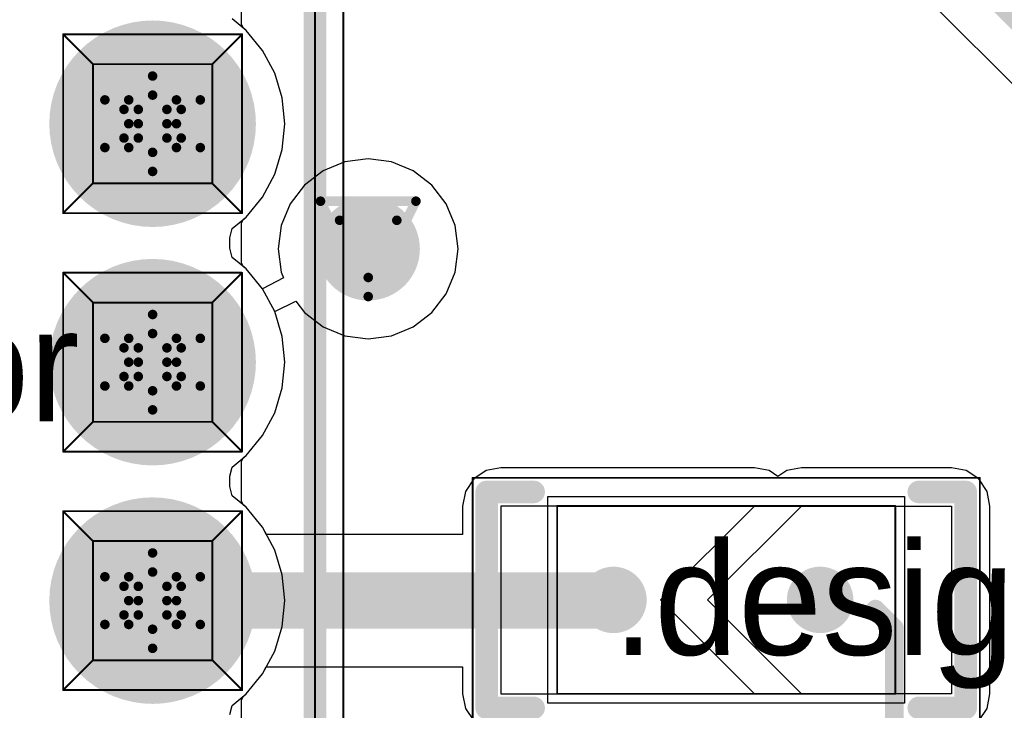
# Model space of a CAD drawing. Header units: millimetres. Extents: x 138 to 555, y 26 to 334.
# Tile 432 of 656: x 210.87 to 216.11, y 295.87 to 299.55. Entities that reach past the tile are written whole.
import ezdxf

# ---------------------------------------------------------------- set-up
doc = ezdxf.new("R2010")
doc.units = ezdxf.units.MM
for name, color, linetype in [('BottomLayer', 5, 'Continuous'), ('BottomSolder', 6, 'Continuous'), ('DrillDrawing', 1, 'Continuous'), ('Mechanical20', 56, 'Continuous'), ('Mechanical27', 56, 'Continuous'), ('MidLayer1', 16, 'Continuous'), ('MidLayer2', 76, 'Continuous'), ('MidLayer3', 90, 'Continuous'), ('MidLayer4', 156, 'Continuous'), ('MultiLayer', 9, 'Continuous'), ('PadHoleLayer', 156, 'Continuous'), ('TopLayer', 1, 'Continuous'), ('TopOverlay', 2, 'Continuous'), ('TopPaste', 8, 'Continuous'), ('TopSolder', 216, 'Continuous'), ('ViaHoleLayer', 16, 'Continuous')]:
    doc.layers.add(name, color=color, linetype=linetype)

# ---------------------------------------------------------------- blocks, each defined once
blk = doc.blocks.new('SOLDER_BRIDGE_R0603_0R_594')
at = {"layer": 'Mechanical20', "const_width": 0.01}
for points in [[(-0.2, 0.65), (-1.35, 0.65)], [(-1.35, 0.65), (-1.35, -0.65)], [(1.35, 0.65), (-0.2, 0.65)], [(1.35, 0.65), (1.35, -0.65)], [(1.35, -0.65), (-1.35, -0.65)]]:
    blk.add_lwpolyline(points, dxfattribs=at)
at = {"layer": 'Mechanical20', "const_width": 0.005}
for points in [[(-1.3525, 0.65, 1), (-1.3475, 0.65, 1)], [(-1.3525, 0.65, 1), (-1.3475, 0.65, 1)], [(-0.2025, 0.65, 1), (-0.1975, 0.65, 1)], [(-0.2025, 0.65, 1), (-0.1975, 0.65, 1)], [(1.3475, 0.65, 1), (1.3525, 0.65, 1)], [(1.3475, 0.65, 1), (1.3525, 0.65, 1)], [(-1.3525, -0.65, 1), (-1.3475, -0.65, 1)], [(-1.3525, -0.65, 1), (-1.3475, -0.65, 1)], [(1.3475, -0.65, 1), (1.3525, -0.65, 1)], [(1.3475, -0.65, 1), (1.3525, -0.65, 1)]]:
    blk.add_lwpolyline(points, format="xyb", close=True, dxfattribs=at)
at = {"layer": 'Mechanical27', "const_width": 0.01}
for points in [[(-0.9, 0.5), (-0.9, -0.5)], [(0.9, 0.5), (-0.9, 0.5)], [(0.9, 0.5), (0.9, -0.5)], [(0.9, -0.5), (-0.9, -0.5)]]:
    blk.add_lwpolyline(points, dxfattribs=at)
at = {"layer": 'Mechanical27', "const_width": 0.005}
for points in [[(-0.9025, 0.5, 1), (-0.8975, 0.5, 1)], [(-0.9025, 0.5, 1), (-0.8975, 0.5, 1)], [(0.8975, 0.5, 1), (0.9025, 0.5, 1)], [(0.8975, 0.5, 1), (0.9025, 0.5, 1)], [(-0.9025, -0.5, 1), (-0.8975, -0.5, 1)], [(-0.9025, -0.5, 1), (-0.8975, -0.5, 1)], [(0.8975, -0.5, 1), (0.9025, -0.5, 1)], [(0.8975, -0.5, 1), (0.9025, -0.5, 1)]]:
    blk.add_lwpolyline(points, format="xyb", close=True, dxfattribs=at)
at = {"layer": 'TopLayer'}
for p, q in [((-1.2, -0.5), (-1.2, 0.5)), ((-1.2, 0.5), (-0.4, 0.5)), ((-0.4, 0.5), (0.1, 0)), ((-0.15, 0.5), (-0.15, 0.5)), ((-0.15, 0.5), (0.35, 0)), ((1.2, 0.5), (-0.15, 0.5)), ((1.2, -0.5), (1.2, 0.5)), ((0.1, 0), (-0.4, -0.5)), ((0.35, 0), (-0.15, -0.5)), ((-1.2, -0.5), (-1.2, -0.5)), ((-0.4, -0.5), (-1.2, -0.5)), ((-0.15, -0.5), (1.2, -0.5))]:
    blk.add_line(p, q, dxfattribs=at)
at = {"layer": 'TopLayer', "const_width": 0.127}
for points in [[(-0.5635, 0, 1), (-0.4365, 0, 1)], [(0.5365, 0, 1), (0.6635, 0, 1)]]:
    blk.add_lwpolyline(points, format="xyb", close=True, dxfattribs=at)
at = {"layer": 'TopOverlay', "const_width": 0.12}
for points in [[(-1.025, 0.575), (-1.275, 0.575)], [(-1.275, 0.575), (-1.275, 0.175)], [(1.275, 0.575), (1.025, 0.575)], [(1.275, 0.575), (1.275, -0.575)], [(-1.275, 0.175), (-1.275, -0.575)], [(-1.025, -0.575), (-1.275, -0.575)], [(1.275, -0.575), (1.025, -0.575)]]:
    blk.add_lwpolyline(points, dxfattribs=at)
at = {"layer": 'TopOverlay', "const_width": 0.06}
for points in [[(-1.305, 0.575, 1), (-1.245, 0.575, 1)], [(-1.305, 0.575, 1), (-1.245, 0.575, 1)], [(-1.055, 0.575, 1), (-0.995, 0.575, 1)], [(0.995, 0.575, 1), (1.055, 0.575, 1)], [(1.245, 0.575, 1), (1.305, 0.575, 1)], [(1.245, 0.575, 1), (1.305, 0.575, 1)], [(-1.305, 0.175, 1), (-1.245, 0.175, 1)], [(-1.305, 0.175, 1), (-1.245, 0.175, 1)], [(-1.305, -0.575, 1), (-1.245, -0.575, 1)], [(-1.305, -0.575, 1), (-1.245, -0.575, 1)], [(-1.055, -0.575, 1), (-0.995, -0.575, 1)], [(0.995, -0.575, 1), (1.055, -0.575, 1)], [(1.245, -0.575, 1), (1.305, -0.575, 1)], [(1.245, -0.575, 1), (1.305, -0.575, 1)]]:
    blk.add_lwpolyline(points, format="xyb", close=True, dxfattribs=at)
at = {"layer": 'TopPaste', "const_width": 0.127}
for points in [[(-0.5635, 0, 1), (-0.4365, 0, 1)], [(0.5365, 0, 1), (0.6635, 0, 1)]]:
    blk.add_lwpolyline(points, format="xyb", close=True, dxfattribs=at)
at = {"layer": 'TopSolder'}
for p, q in [((-0.95, 0.55), (-0.95, 0.55)), ((-0.95, 0.55), (0.95, 0.55)), ((-0.95, -0.55), (-0.95, 0.55)), ((0.95, 0.55), (0.95, -0.55)), ((0.95, -0.55), (-0.95, -0.55))]:
    blk.add_line(p, q, dxfattribs=at)
at = {"layer": 'TopSolder', "const_width": 0.177}
for points in [[(-0.5885, 0, 1), (-0.4115, 0, 1)], [(0.5115, 0, 1), (0.6885, 0, 1)]]:
    blk.add_lwpolyline(points, format="xyb", close=True, dxfattribs=at)
blk = doc.blocks.new('CON_FCI_20021311_XXX20XXLF_MOD_MB1299_953')
at = {"layer": 'BottomLayer', "const_width": 0.5}
for points in [[(-0.885, 0.635, 1), (-0.385, 0.635, 1)], [(0.385, 0.635, 1), (0.885, 0.635, 1)], [(1.655, 0.635, 1), (2.155, 0.635, 1)]]:
    blk.add_lwpolyline(points, format="xyb", close=True, dxfattribs=at)
at = {"layer": 'BottomSolder', "const_width": 0.55}
for points in [[(-0.91, 0.635, 1), (-0.36, 0.635, 1)], [(0.36, 0.635, 1), (0.91, 0.635, 1)], [(1.63, 0.635, 1), (2.18, 0.635, 1)]]:
    blk.add_lwpolyline(points, format="xyb", close=True, dxfattribs=at)
at = {"layer": 'Mechanical20', "const_width": 0.01}
blk.add_lwpolyline([(6.725, 1.65), (-6.725, 1.65)], dxfattribs=at)
at = {"layer": 'Mechanical27', "const_width": 0.01}
for points in [[(6.58, 1.5), (-6.58, 1.5)], [(-0.9525, 0.9525), (-1.1112, 1.1113)], [(-0.1587, 1.1113), (-1.1112, 1.1113)], [(-1.1112, 0.1588), (-1.1112, 1.1113)], [(-0.3175, 0.9525), (-0.1587, 1.1113)], [(-0.1587, 0.1588), (-0.1587, 1.1113)], [(0.3175, 0.9525), (0.1588, 1.1113)], [(1.1113, 1.1113), (0.1588, 1.1113)], [(0.1588, 0.1588), (0.1588, 1.1113)], [(0.9525, 0.9525), (1.1113, 1.1113)], [(1.1113, 0.1588), (1.1113, 1.1113)], [(1.5875, 0.9525), (1.4288, 1.1113)], [(2.3813, 1.1113), (1.4288, 1.1113)], [(1.4288, 0.1588), (1.4288, 1.1113)], [(2.2225, 0.9525), (2.3813, 1.1113)], [(2.3813, 0.1588), (2.3813, 1.1113)], [(-0.3175, 0.9525), (-0.9525, 0.9525)], [(-0.9525, 0.3175), (-0.9525, 0.9525)], [(-0.3175, 0.3175), (-0.3175, 0.9525)], [(0.9525, 0.9525), (0.3175, 0.9525)], [(0.3175, 0.3175), (0.3175, 0.9525)], [(0.9525, 0.3175), (0.9525, 0.9525)], [(2.2225, 0.9525), (1.5875, 0.9525)], [(1.5875, 0.3175), (1.5875, 0.9525)], [(2.2225, 0.3175), (2.2225, 0.9525)], [(-1.1112, 0.1588), (-0.9525, 0.3175)], [(-0.3175, 0.3175), (-0.9525, 0.3175)], [(-0.1587, 0.1588), (-0.3175, 0.3175)], [(0.1588, 0.1588), (0.3175, 0.3175)], [(0.9525, 0.3175), (0.3175, 0.3175)], [(1.1113, 0.1588), (0.9525, 0.3175)], [(1.4288, 0.1588), (1.5875, 0.3175)], [(2.2225, 0.3175), (1.5875, 0.3175)], [(2.3813, 0.1588), (2.2225, 0.3175)], [(-0.1587, 0.1588), (-1.1112, 0.1588)], [(1.1113, 0.1588), (0.1588, 0.1588)], [(2.3813, 0.1588), (1.4288, 0.1588)]]:
    blk.add_lwpolyline(points, dxfattribs=at)
at = {"layer": 'Mechanical27', "const_width": 0.005}
for points in [[(-1.1137, 1.1113, 1), (-1.1087, 1.1113, 1)], [(-1.1137, 1.1113, 1), (-1.1087, 1.1113, 1)], [(-1.1137, 1.1113, 1), (-1.1087, 1.1113, 1)], [(-0.1612, 1.1113, 1), (-0.1562, 1.1113, 1)], [(-0.1612, 1.1113, 1), (-0.1562, 1.1113, 1)], [(-0.1612, 1.1113, 1), (-0.1562, 1.1113, 1)], [(0.1563, 1.1113, 1), (0.1613, 1.1113, 1)], [(0.1563, 1.1113, 1), (0.1613, 1.1113, 1)], [(0.1563, 1.1113, 1), (0.1613, 1.1113, 1)], [(1.1088, 1.1113, 1), (1.1138, 1.1113, 1)], [(1.1088, 1.1113, 1), (1.1138, 1.1113, 1)], [(1.1088, 1.1113, 1), (1.1138, 1.1113, 1)], [(1.4263, 1.1113, 1), (1.4313, 1.1113, 1)], [(1.4263, 1.1113, 1), (1.4313, 1.1113, 1)], [(1.4263, 1.1113, 1), (1.4313, 1.1113, 1)], [(2.3788, 1.1113, 1), (2.3838, 1.1113, 1)], [(2.3788, 1.1113, 1), (2.3838, 1.1113, 1)], [(2.3788, 1.1113, 1), (2.3838, 1.1113, 1)], [(-0.955, 0.9525, 1), (-0.95, 0.9525, 1)], [(-0.955, 0.9525, 1), (-0.95, 0.9525, 1)], [(-0.955, 0.9525, 1), (-0.95, 0.9525, 1)], [(-0.32, 0.9525, 1), (-0.315, 0.9525, 1)], [(-0.32, 0.9525, 1), (-0.315, 0.9525, 1)], [(-0.32, 0.9525, 1), (-0.315, 0.9525, 1)], [(0.315, 0.9525, 1), (0.32, 0.9525, 1)], [(0.315, 0.9525, 1), (0.32, 0.9525, 1)], [(0.315, 0.9525, 1), (0.32, 0.9525, 1)], [(0.95, 0.9525, 1), (0.955, 0.9525, 1)], [(0.95, 0.9525, 1), (0.955, 0.9525, 1)], [(0.95, 0.9525, 1), (0.955, 0.9525, 1)], [(1.585, 0.9525, 1), (1.59, 0.9525, 1)], [(1.585, 0.9525, 1), (1.59, 0.9525, 1)], [(1.585, 0.9525, 1), (1.59, 0.9525, 1)], [(2.22, 0.9525, 1), (2.225, 0.9525, 1)], [(2.22, 0.9525, 1), (2.225, 0.9525, 1)], [(2.22, 0.9525, 1), (2.225, 0.9525, 1)], [(-0.955, 0.3175, 1), (-0.95, 0.3175, 1)], [(-0.955, 0.3175, 1), (-0.95, 0.3175, 1)], [(-0.955, 0.3175, 1), (-0.95, 0.3175, 1)], [(-0.32, 0.3175, 1), (-0.315, 0.3175, 1)], [(-0.32, 0.3175, 1), (-0.315, 0.3175, 1)], [(-0.32, 0.3175, 1), (-0.315, 0.3175, 1)], [(0.315, 0.3175, 1), (0.32, 0.3175, 1)], [(0.315, 0.3175, 1), (0.32, 0.3175, 1)], [(0.315, 0.3175, 1), (0.32, 0.3175, 1)], [(0.95, 0.3175, 1), (0.955, 0.3175, 1)], [(0.95, 0.3175, 1), (0.955, 0.3175, 1)], [(0.95, 0.3175, 1), (0.955, 0.3175, 1)], [(1.585, 0.3175, 1), (1.59, 0.3175, 1)], [(1.585, 0.3175, 1), (1.59, 0.3175, 1)], [(1.585, 0.3175, 1), (1.59, 0.3175, 1)], [(2.22, 0.3175, 1), (2.225, 0.3175, 1)], [(2.22, 0.3175, 1), (2.225, 0.3175, 1)], [(2.22, 0.3175, 1), (2.225, 0.3175, 1)], [(-1.1137, 0.1588, 1), (-1.1087, 0.1588, 1)], [(-1.1137, 0.1588, 1), (-1.1087, 0.1588, 1)], [(-1.1137, 0.1588, 1), (-1.1087, 0.1588, 1)], [(-0.1612, 0.1588, 1), (-0.1562, 0.1588, 1)], [(-0.1612, 0.1588, 1), (-0.1562, 0.1588, 1)], [(-0.1612, 0.1588, 1), (-0.1562, 0.1588, 1)], [(0.1563, 0.1588, 1), (0.1613, 0.1588, 1)], [(0.1563, 0.1588, 1), (0.1613, 0.1588, 1)], [(0.1563, 0.1588, 1), (0.1613, 0.1588, 1)], [(1.1088, 0.1588, 1), (1.1138, 0.1588, 1)], [(1.1088, 0.1588, 1), (1.1138, 0.1588, 1)], [(1.1088, 0.1588, 1), (1.1138, 0.1588, 1)], [(1.4263, 0.1588, 1), (1.4313, 0.1588, 1)], [(1.4263, 0.1588, 1), (1.4313, 0.1588, 1)], [(1.4263, 0.1588, 1), (1.4313, 0.1588, 1)], [(2.3788, 0.1588, 1), (2.3838, 0.1588, 1)], [(2.3788, 0.1588, 1), (2.3838, 0.1588, 1)], [(2.3788, 0.1588, 1), (2.3838, 0.1588, 1)]]:
    blk.add_lwpolyline(points, format="xyb", close=True, dxfattribs=at)
at = {"layer": 'MidLayer1', "const_width": 0.5}
for points in [[(-0.885, 0.635, 1), (-0.385, 0.635, 1)], [(0.385, 0.635, 1), (0.885, 0.635, 1)], [(1.655, 0.635, 1), (2.155, 0.635, 1)]]:
    blk.add_lwpolyline(points, format="xyb", close=True, dxfattribs=at)
at = {"layer": 'MidLayer2', "const_width": 0.5}
for points in [[(-0.885, 0.635, 1), (-0.385, 0.635, 1)], [(0.385, 0.635, 1), (0.885, 0.635, 1)], [(1.655, 0.635, 1), (2.155, 0.635, 1)]]:
    blk.add_lwpolyline(points, format="xyb", close=True, dxfattribs=at)
at = {"layer": 'MidLayer3', "const_width": 0.5}
for points in [[(-0.885, 0.635, 1), (-0.385, 0.635, 1)], [(0.385, 0.635, 1), (0.885, 0.635, 1)], [(1.655, 0.635, 1), (2.155, 0.635, 1)]]:
    blk.add_lwpolyline(points, format="xyb", close=True, dxfattribs=at)
at = {"layer": 'MidLayer4', "const_width": 0.5}
for points in [[(-0.885, 0.635, 1), (-0.385, 0.635, 1)], [(0.385, 0.635, 1), (0.885, 0.635, 1)], [(1.655, 0.635, 1), (2.155, 0.635, 1)]]:
    blk.add_lwpolyline(points, format="xyb", close=True, dxfattribs=at)
at = {"layer": 'MultiLayer', "const_width": 0.5}
for points in [[(-0.885, 0.635, 1), (-0.385, 0.635, 1)], [(0.385, 0.635, 1), (0.885, 0.635, 1)], [(1.655, 0.635, 1), (2.155, 0.635, 1)]]:
    blk.add_lwpolyline(points, format="xyb", close=True, dxfattribs=at)
at = {"layer": 'PadHoleLayer', "const_width": 0.35}
for points in [[(-0.81, 0.635, 1), (-0.46, 0.635, 1)], [(0.46, 0.635, 1), (0.81, 0.635, 1)], [(1.73, 0.635, 1), (2.08, 0.635, 1)]]:
    blk.add_lwpolyline(points, format="xyb", close=True, dxfattribs=at)
at = {"layer": 'TopLayer', "const_width": 0.5}
for points in [[(-0.885, 0.635, 1), (-0.385, 0.635, 1)], [(0.385, 0.635, 1), (0.885, 0.635, 1)], [(1.655, 0.635, 1), (2.155, 0.635, 1)]]:
    blk.add_lwpolyline(points, format="xyb", close=True, dxfattribs=at)
at = {"layer": 'TopOverlay', "const_width": 0.12}
blk.add_lwpolyline([(6.58, 1.5), (-6.58, 1.5)], dxfattribs=at)
at = {"layer": 'TopSolder', "const_width": 0.55}
for points in [[(-0.91, 0.635, 1), (-0.36, 0.635, 1)], [(0.36, 0.635, 1), (0.91, 0.635, 1)], [(1.63, 0.635, 1), (2.18, 0.635, 1)]]:
    blk.add_lwpolyline(points, format="xyb", close=True, dxfattribs=at)

msp = doc.modelspace()

# ---------------------------------------------------------------- linework, layer by layer
at = {"layer": 'BottomLayer'}
for p, q in [((212.0458, 299.5216), (212.0458, 299.7342)), ((212.0566, 299.5012), (212.0458, 299.5216)), ((212.0699, 299.4903), (212.0566, 299.5012)), ((212.1573, 299.3837), (212.0699, 299.4903)), ((212.2223, 299.2621), (212.1573, 299.3837)), ((212.2624, 299.1301), (212.2223, 299.2621)), ((212.2759, 298.9929), (212.2624, 299.1301)), ((212.2624, 298.8557), (212.2759, 298.9929)), ((212.2223, 298.7237), (212.2624, 298.8557)), ((212.1573, 298.6021), (212.2223, 298.7237)), ((212.0699, 298.4956), (212.1573, 298.6021)), ((212.0566, 298.4847), (212.0699, 298.4956)), ((212.0458, 298.4642), (212.0566, 298.4847)), ((212.0458, 298.2516), (212.0458, 298.4642)), ((212.0566, 298.2312), (212.0458, 298.2516)), ((212.0699, 298.2203), (212.0566, 298.2312)), ((212.1573, 298.1137), (212.0699, 298.2203)), ((212.2223, 297.9921), (212.1573, 298.1137)), ((212.2624, 297.8601), (212.2223, 297.9921)), ((212.2759, 297.7229), (212.2624, 297.8601)), ((212.2624, 297.5857), (212.2759, 297.7229)), ((212.2223, 297.4537), (212.2624, 297.5857)), ((212.1573, 297.3321), (212.2223, 297.4537)), ((212.0699, 297.2256), (212.1573, 297.3321)), ((212.0458, 297.1942), (212.0566, 297.2147)), ((212.0458, 296.9816), (212.0458, 297.1942)), ((212.0566, 297.2147), (212.0699, 297.2256)), ((212.0566, 296.9612), (212.0458, 296.9816)), ((212.0699, 296.9503), (212.0566, 296.9612)), ((212.1573, 296.8437), (212.0699, 296.9503)), ((212.2223, 296.7221), (212.1573, 296.8437)), ((212.2624, 296.5901), (212.2223, 296.7221)), ((212.2759, 296.4529), (212.2624, 296.5901)), ((212.2624, 296.3157), (212.2759, 296.4529)), ((212.2223, 296.1837), (212.2624, 296.3157)), ((212.1573, 296.0621), (212.2223, 296.1837)), ((212.0699, 295.9556), (212.1573, 296.0621)), ((212.0458, 295.9242), (212.0566, 295.9447)), ((212.0566, 295.9447), (212.0699, 295.9556)), ((212.0458, 295.7116), (212.0458, 295.9242))]:
    msp.add_line(p, q, dxfattribs=at)
at = {"layer": 'BottomLayer', "const_width": 0.275}
msp.add_lwpolyline([(212.5828, 298.3263, 1), (212.8578, 298.3263, 1)], format="xyb", close=True, dxfattribs=at)
at = {"layer": 'DrillDrawing', "const_width": 0.0508}
for points in [[(211.4455, 299.1199), (211.5725, 299.2469)], [(211.5725, 299.2469), (211.6995, 299.1199)], [(211.3185, 299.1199), (211.4455, 298.9929)], [(211.3185, 299.1199), (211.4455, 299.1199)], [(211.4963, 299.0691), (211.5725, 299.1453)], [(211.5725, 299.1453), (211.6487, 299.0691)], [(211.6995, 299.1199), (211.8265, 299.1199)], [(211.6995, 298.9929), (211.8265, 299.1199)], [(211.4201, 299.0691), (211.4963, 298.9929)], [(211.4201, 299.0691), (211.4963, 299.0691)], [(211.6487, 299.0691), (211.7249, 299.0691)], [(211.6487, 298.9929), (211.7249, 299.0691)], [(211.3185, 298.8659), (211.4455, 298.9929)], [(211.4201, 298.9167), (211.4963, 298.9929)], [(211.6487, 298.9929), (211.7249, 298.9167)], [(211.6995, 298.9929), (211.8265, 298.8659)], [(211.4201, 298.9167), (211.4963, 298.9167)], [(211.4963, 298.9167), (211.5725, 298.8405)], [(211.5725, 298.8405), (211.6487, 298.9167)], [(211.6487, 298.9167), (211.7249, 298.9167)], [(211.3185, 298.8659), (211.4455, 298.8659)], [(211.4455, 298.8659), (211.5725, 298.7389)], [(211.5725, 298.7389), (211.6995, 298.8659)], [(211.6995, 298.8659), (211.8265, 298.8659)], [(212.4663, 298.5803), (212.9743, 298.5803)], [(212.4663, 298.5803), (212.7203, 298.0723)], [(212.7203, 298.0723), (212.9743, 298.5803)], [(212.5679, 298.4787), (212.8727, 298.4787)], [(212.5679, 298.4787), (212.7203, 298.1739)], [(212.7203, 298.1739), (212.8727, 298.4787)], [(211.4455, 297.8499), (211.5725, 297.9769)], [(211.5725, 297.9769), (211.6995, 297.8499)], [(211.3185, 297.8499), (211.4455, 297.7229)], [(211.3185, 297.8499), (211.4455, 297.8499)], [(211.4963, 297.7991), (211.5725, 297.8753)], [(211.5725, 297.8753), (211.6487, 297.7991)], [(211.6995, 297.8499), (211.8265, 297.8499)], [(211.6995, 297.7229), (211.8265, 297.8499)], [(211.4201, 297.7991), (211.4963, 297.7229)], [(211.4201, 297.7991), (211.4963, 297.7991)], [(211.6487, 297.7991), (211.7249, 297.7991)], [(211.6487, 297.7229), (211.7249, 297.7991)], [(211.3185, 297.5959), (211.4455, 297.7229)], [(211.4201, 297.6467), (211.4963, 297.7229)], [(211.6487, 297.7229), (211.7249, 297.6467)], [(211.6995, 297.7229), (211.8265, 297.5959)], [(211.4201, 297.6467), (211.4963, 297.6467)], [(211.4963, 297.6467), (211.5725, 297.5705)], [(211.5725, 297.5705), (211.6487, 297.6467)], [(211.6487, 297.6467), (211.7249, 297.6467)], [(211.3185, 297.5959), (211.4455, 297.5959)], [(211.4455, 297.5959), (211.5725, 297.4689)], [(211.5725, 297.4689), (211.6995, 297.5959)], [(211.6995, 297.5959), (211.8265, 297.5959)], [(211.4455, 296.5799), (211.5725, 296.7069)], [(211.5725, 296.7069), (211.6995, 296.5799)], [(211.4963, 296.5291), (211.5725, 296.6053)], [(211.5725, 296.6053), (211.6487, 296.5291)], [(211.3185, 296.5799), (211.4455, 296.4529)], [(211.3185, 296.5799), (211.4455, 296.5799)], [(211.6995, 296.5799), (211.8265, 296.5799)], [(211.6995, 296.4529), (211.8265, 296.5799)], [(211.4201, 296.5291), (211.4963, 296.4529)], [(211.4201, 296.5291), (211.4963, 296.5291)], [(211.6487, 296.5291), (211.7249, 296.5291)], [(211.6487, 296.4529), (211.7249, 296.5291)], [(211.3185, 296.3259), (211.4455, 296.4529)], [(211.4201, 296.3767), (211.4963, 296.4529)], [(211.6487, 296.4529), (211.7249, 296.3767)], [(211.6995, 296.4529), (211.8265, 296.3259)], [(211.4201, 296.3767), (211.4963, 296.3767)], [(211.4963, 296.3767), (211.5725, 296.3005)], [(211.5725, 296.3005), (211.6487, 296.3767)], [(211.6487, 296.3767), (211.7249, 296.3767)], [(211.3185, 296.3259), (211.4455, 296.3259)], [(211.4455, 296.3259), (211.5725, 296.1989)], [(211.5725, 296.1989), (211.6995, 296.3259)], [(211.6995, 296.3259), (211.8265, 296.3259)]]:
    msp.add_lwpolyline(points, dxfattribs=at)
at = {"layer": 'DrillDrawing', "const_width": 0.0254}
for points in [[(211.5598, 299.2469, 1), (211.5852, 299.2469, 1)], [(211.5598, 299.2469, 1), (211.5852, 299.2469, 1)], [(211.3058, 299.1199, 1), (211.3312, 299.1199, 1)], [(211.3058, 299.1199, 1), (211.3312, 299.1199, 1)], [(211.4328, 299.1199, 1), (211.4582, 299.1199, 1)], [(211.4328, 299.1199, 1), (211.4582, 299.1199, 1)], [(211.5598, 299.1453, 1), (211.5852, 299.1453, 1)], [(211.5598, 299.1453, 1), (211.5852, 299.1453, 1)], [(211.6868, 299.1199, 1), (211.7122, 299.1199, 1)], [(211.6868, 299.1199, 1), (211.7122, 299.1199, 1)], [(211.8138, 299.1199, 1), (211.8392, 299.1199, 1)], [(211.8138, 299.1199, 1), (211.8392, 299.1199, 1)], [(211.4074, 299.0691, 1), (211.4328, 299.0691, 1)], [(211.4074, 299.0691, 1), (211.4328, 299.0691, 1)], [(211.4836, 299.0691, 1), (211.509, 299.0691, 1)], [(211.4836, 299.0691, 1), (211.509, 299.0691, 1)], [(211.636, 299.0691, 1), (211.6614, 299.0691, 1)], [(211.636, 299.0691, 1), (211.6614, 299.0691, 1)], [(211.7122, 299.0691, 1), (211.7376, 299.0691, 1)], [(211.7122, 299.0691, 1), (211.7376, 299.0691, 1)], [(211.4328, 298.9929, 1), (211.4582, 298.9929, 1)], [(211.4328, 298.9929, 1), (211.4582, 298.9929, 1)], [(211.4836, 298.9929, 1), (211.509, 298.9929, 1)], [(211.4836, 298.9929, 1), (211.509, 298.9929, 1)], [(211.636, 298.9929, 1), (211.6614, 298.9929, 1)], [(211.636, 298.9929, 1), (211.6614, 298.9929, 1)], [(211.6868, 298.9929, 1), (211.7122, 298.9929, 1)], [(211.6868, 298.9929, 1), (211.7122, 298.9929, 1)], [(211.4074, 298.9167, 1), (211.4328, 298.9167, 1)], [(211.4074, 298.9167, 1), (211.4328, 298.9167, 1)], [(211.4836, 298.9167, 1), (211.509, 298.9167, 1)], [(211.4836, 298.9167, 1), (211.509, 298.9167, 1)], [(211.636, 298.9167, 1), (211.6614, 298.9167, 1)], [(211.636, 298.9167, 1), (211.6614, 298.9167, 1)], [(211.7122, 298.9167, 1), (211.7376, 298.9167, 1)], [(211.7122, 298.9167, 1), (211.7376, 298.9167, 1)], [(211.3058, 298.8659, 1), (211.3312, 298.8659, 1)], [(211.3058, 298.8659, 1), (211.3312, 298.8659, 1)], [(211.4328, 298.8659, 1), (211.4582, 298.8659, 1)], [(211.4328, 298.8659, 1), (211.4582, 298.8659, 1)], [(211.5598, 298.8405, 1), (211.5852, 298.8405, 1)], [(211.5598, 298.8405, 1), (211.5852, 298.8405, 1)], [(211.6868, 298.8659, 1), (211.7122, 298.8659, 1)], [(211.6868, 298.8659, 1), (211.7122, 298.8659, 1)], [(211.8138, 298.8659, 1), (211.8392, 298.8659, 1)], [(211.8138, 298.8659, 1), (211.8392, 298.8659, 1)], [(211.5598, 298.7389, 1), (211.5852, 298.7389, 1)], [(211.5598, 298.7389, 1), (211.5852, 298.7389, 1)], [(212.4536, 298.5803, 1), (212.479, 298.5803, 1)], [(212.4536, 298.5803, 1), (212.479, 298.5803, 1)], [(212.9616, 298.5803, 1), (212.987, 298.5803, 1)], [(212.9616, 298.5803, 1), (212.987, 298.5803, 1)], [(212.5552, 298.4787, 1), (212.5806, 298.4787, 1)], [(212.5552, 298.4787, 1), (212.5806, 298.4787, 1)], [(212.86, 298.4787, 1), (212.8854, 298.4787, 1)], [(212.86, 298.4787, 1), (212.8854, 298.4787, 1)], [(212.7076, 298.1739, 1), (212.733, 298.1739, 1)], [(212.7076, 298.1739, 1), (212.733, 298.1739, 1)], [(212.7076, 298.0723, 1), (212.733, 298.0723, 1)], [(212.7076, 298.0723, 1), (212.733, 298.0723, 1)], [(211.5598, 297.9769, 1), (211.5852, 297.9769, 1)], [(211.5598, 297.9769, 1), (211.5852, 297.9769, 1)], [(211.3058, 297.8499, 1), (211.3312, 297.8499, 1)], [(211.3058, 297.8499, 1), (211.3312, 297.8499, 1)], [(211.4328, 297.8499, 1), (211.4582, 297.8499, 1)], [(211.4328, 297.8499, 1), (211.4582, 297.8499, 1)], [(211.5598, 297.8753, 1), (211.5852, 297.8753, 1)], [(211.5598, 297.8753, 1), (211.5852, 297.8753, 1)], [(211.6868, 297.8499, 1), (211.7122, 297.8499, 1)], [(211.6868, 297.8499, 1), (211.7122, 297.8499, 1)], [(211.8138, 297.8499, 1), (211.8392, 297.8499, 1)], [(211.8138, 297.8499, 1), (211.8392, 297.8499, 1)], [(211.4074, 297.7991, 1), (211.4328, 297.7991, 1)], [(211.4074, 297.7991, 1), (211.4328, 297.7991, 1)], [(211.4836, 297.7991, 1), (211.509, 297.7991, 1)], [(211.4836, 297.7991, 1), (211.509, 297.7991, 1)], [(211.636, 297.7991, 1), (211.6614, 297.7991, 1)], [(211.636, 297.7991, 1), (211.6614, 297.7991, 1)], [(211.7122, 297.7991, 1), (211.7376, 297.7991, 1)], [(211.7122, 297.7991, 1), (211.7376, 297.7991, 1)], [(211.4328, 297.7229, 1), (211.4582, 297.7229, 1)], [(211.4328, 297.7229, 1), (211.4582, 297.7229, 1)], [(211.4836, 297.7229, 1), (211.509, 297.7229, 1)], [(211.4836, 297.7229, 1), (211.509, 297.7229, 1)], [(211.636, 297.7229, 1), (211.6614, 297.7229, 1)], [(211.636, 297.7229, 1), (211.6614, 297.7229, 1)], [(211.6868, 297.7229, 1), (211.7122, 297.7229, 1)], [(211.6868, 297.7229, 1), (211.7122, 297.7229, 1)], [(211.4074, 297.6467, 1), (211.4328, 297.6467, 1)], [(211.4074, 297.6467, 1), (211.4328, 297.6467, 1)], [(211.4836, 297.6467, 1), (211.509, 297.6467, 1)], [(211.4836, 297.6467, 1), (211.509, 297.6467, 1)], [(211.636, 297.6467, 1), (211.6614, 297.6467, 1)], [(211.636, 297.6467, 1), (211.6614, 297.6467, 1)], [(211.7122, 297.6467, 1), (211.7376, 297.6467, 1)], [(211.7122, 297.6467, 1), (211.7376, 297.6467, 1)], [(211.3058, 297.5959, 1), (211.3312, 297.5959, 1)], [(211.3058, 297.5959, 1), (211.3312, 297.5959, 1)], [(211.4328, 297.5959, 1), (211.4582, 297.5959, 1)], [(211.4328, 297.5959, 1), (211.4582, 297.5959, 1)], [(211.6868, 297.5959, 1), (211.7122, 297.5959, 1)], [(211.6868, 297.5959, 1), (211.7122, 297.5959, 1)], [(211.8138, 297.5959, 1), (211.8392, 297.5959, 1)], [(211.8138, 297.5959, 1), (211.8392, 297.5959, 1)], [(211.5598, 297.5705, 1), (211.5852, 297.5705, 1)], [(211.5598, 297.5705, 1), (211.5852, 297.5705, 1)], [(211.5598, 297.4689, 1), (211.5852, 297.4689, 1)], [(211.5598, 297.4689, 1), (211.5852, 297.4689, 1)], [(211.5598, 296.7069, 1), (211.5852, 296.7069, 1)], [(211.5598, 296.7069, 1), (211.5852, 296.7069, 1)], [(211.5598, 296.6053, 1), (211.5852, 296.6053, 1)], [(211.5598, 296.6053, 1), (211.5852, 296.6053, 1)], [(211.3058, 296.5799, 1), (211.3312, 296.5799, 1)], [(211.3058, 296.5799, 1), (211.3312, 296.5799, 1)], [(211.4328, 296.5799, 1), (211.4582, 296.5799, 1)], [(211.4328, 296.5799, 1), (211.4582, 296.5799, 1)], [(211.6868, 296.5799, 1), (211.7122, 296.5799, 1)], [(211.6868, 296.5799, 1), (211.7122, 296.5799, 1)], [(211.8138, 296.5799, 1), (211.8392, 296.5799, 1)], [(211.8138, 296.5799, 1), (211.8392, 296.5799, 1)], [(211.4074, 296.5291, 1), (211.4328, 296.5291, 1)], [(211.4074, 296.5291, 1), (211.4328, 296.5291, 1)], [(211.4836, 296.5291, 1), (211.509, 296.5291, 1)], [(211.4836, 296.5291, 1), (211.509, 296.5291, 1)], [(211.636, 296.5291, 1), (211.6614, 296.5291, 1)], [(211.636, 296.5291, 1), (211.6614, 296.5291, 1)], [(211.7122, 296.5291, 1), (211.7376, 296.5291, 1)], [(211.7122, 296.5291, 1), (211.7376, 296.5291, 1)], [(211.4328, 296.4529, 1), (211.4582, 296.4529, 1)], [(211.4328, 296.4529, 1), (211.4582, 296.4529, 1)], [(211.4836, 296.4529, 1), (211.509, 296.4529, 1)], [(211.4836, 296.4529, 1), (211.509, 296.4529, 1)], [(211.636, 296.4529, 1), (211.6614, 296.4529, 1)], [(211.636, 296.4529, 1), (211.6614, 296.4529, 1)], [(211.6868, 296.4529, 1), (211.7122, 296.4529, 1)], [(211.6868, 296.4529, 1), (211.7122, 296.4529, 1)], [(211.4074, 296.3767, 1), (211.4328, 296.3767, 1)], [(211.4074, 296.3767, 1), (211.4328, 296.3767, 1)], [(211.4836, 296.3767, 1), (211.509, 296.3767, 1)], [(211.4836, 296.3767, 1), (211.509, 296.3767, 1)], [(211.636, 296.3767, 1), (211.6614, 296.3767, 1)], [(211.636, 296.3767, 1), (211.6614, 296.3767, 1)], [(211.7122, 296.3767, 1), (211.7376, 296.3767, 1)], [(211.7122, 296.3767, 1), (211.7376, 296.3767, 1)], [(211.3058, 296.3259, 1), (211.3312, 296.3259, 1)], [(211.3058, 296.3259, 1), (211.3312, 296.3259, 1)], [(211.4328, 296.3259, 1), (211.4582, 296.3259, 1)], [(211.4328, 296.3259, 1), (211.4582, 296.3259, 1)], [(211.6868, 296.3259, 1), (211.7122, 296.3259, 1)], [(211.6868, 296.3259, 1), (211.7122, 296.3259, 1)], [(211.8138, 296.3259, 1), (211.8392, 296.3259, 1)], [(211.8138, 296.3259, 1), (211.8392, 296.3259, 1)], [(211.5598, 296.3005, 1), (211.5852, 296.3005, 1)], [(211.5598, 296.3005, 1), (211.5852, 296.3005, 1)], [(211.5598, 296.1989, 1), (211.5852, 296.1989, 1)], [(211.5598, 296.1989, 1), (211.5852, 296.1989, 1)]]:
    msp.add_lwpolyline(points, format="xyb", close=True, dxfattribs=at)
at = {"layer": 'MidLayer1', "const_width": 0.275}
msp.add_lwpolyline([(212.5828, 298.3263, 1), (212.8578, 298.3263, 1)], format="xyb", close=True, dxfattribs=at)
at = {"layer": 'MidLayer2'}
for p, q in [((212.0458, 299.5216), (212.0458, 299.7342)), ((212.0566, 299.5012), (212.0458, 299.5216)), ((212.0699, 299.4903), (212.0566, 299.5012)), ((212.1573, 299.3837), (212.0699, 299.4903)), ((212.2223, 299.2621), (212.1573, 299.3837)), ((212.2624, 299.1301), (212.2223, 299.2621)), ((212.2759, 298.9929), (212.2624, 299.1301)), ((212.2624, 298.8557), (212.2759, 298.9929)), ((212.2223, 298.7237), (212.2624, 298.8557)), ((212.1573, 298.6021), (212.2223, 298.7237)), ((212.0699, 298.4956), (212.1573, 298.6021)), ((212.0566, 298.4847), (212.0699, 298.4956)), ((212.0458, 298.4642), (212.0566, 298.4847)), ((212.0458, 298.2516), (212.0458, 298.4642)), ((212.0566, 298.2312), (212.0458, 298.2516)), ((212.0699, 298.2203), (212.0566, 298.2312)), ((212.1573, 298.1137), (212.0699, 298.2203)), ((212.2223, 297.9921), (212.1573, 298.1137)), ((212.2624, 297.8601), (212.2223, 297.9921)), ((212.2759, 297.7229), (212.2624, 297.8601)), ((212.2624, 297.5857), (212.2759, 297.7229)), ((212.2223, 297.4537), (212.2624, 297.5857)), ((212.1573, 297.3321), (212.2223, 297.4537)), ((212.0699, 297.2256), (212.1573, 297.3321)), ((212.0458, 297.1942), (212.0566, 297.2147)), ((212.0458, 296.9816), (212.0458, 297.1942)), ((212.0566, 297.2147), (212.0699, 297.2256)), ((212.0566, 296.9612), (212.0458, 296.9816)), ((212.0699, 296.9503), (212.0566, 296.9612)), ((212.1573, 296.8437), (212.0699, 296.9503)), ((212.2223, 296.7221), (212.1573, 296.8437)), ((212.2624, 296.5901), (212.2223, 296.7221)), ((212.2759, 296.4529), (212.2624, 296.5901)), ((212.2624, 296.3157), (212.2759, 296.4529)), ((212.2223, 296.1837), (212.2624, 296.3157)), ((212.1573, 296.0621), (212.2223, 296.1837)), ((212.0699, 295.9556), (212.1573, 296.0621)), ((212.0458, 295.9242), (212.0566, 295.9447)), ((212.0566, 295.9447), (212.0699, 295.9556)), ((212.0458, 295.7116), (212.0458, 295.9242))]:
    msp.add_line(p, q, dxfattribs=at)
at = {"layer": 'MidLayer2', "const_width": 0.275}
msp.add_lwpolyline([(212.5828, 298.3263, 1), (212.8578, 298.3263, 1)], format="xyb", close=True, dxfattribs=at)
at = {"layer": 'MidLayer3'}
for p, q in [((212.0699, 299.4903), (211.9955, 299.5513)), ((212.1573, 299.3837), (212.0699, 299.4903)), ((212.2223, 299.2621), (212.1573, 299.3837)), ((212.2624, 299.1301), (212.2223, 299.2621)), ((212.2759, 298.9929), (212.2624, 299.1301)), ((212.2624, 298.8557), (212.2759, 298.9929)), ((212.2223, 298.7237), (212.2624, 298.8557)), ((212.1573, 298.6021), (212.2223, 298.7237)), ((212.0699, 298.4956), (212.1573, 298.6021)), ((211.9955, 298.4345), (212.0699, 298.4956)), ((211.9831, 298.3858), (211.9955, 298.4345)), ((211.9831, 298.3301), (211.9831, 298.3858)), ((211.9955, 298.2813), (211.9831, 298.3301)), ((212.0699, 298.2203), (211.9955, 298.2813)), ((212.1573, 298.1137), (212.0699, 298.2203)), ((212.2223, 297.9921), (212.1573, 298.1137)), ((212.2624, 297.8601), (212.2223, 297.9921)), ((212.2759, 297.7229), (212.2624, 297.8601)), ((212.2624, 297.5857), (212.2759, 297.7229)), ((212.2223, 297.4537), (212.2624, 297.5857)), ((212.1573, 297.3321), (212.2223, 297.4537)), ((212.0699, 297.2256), (212.1573, 297.3321)), ((211.9955, 297.1645), (212.0699, 297.2256)), ((211.9831, 297.1158), (211.9955, 297.1645)), ((211.9831, 297.0601), (211.9831, 297.1158)), ((211.9955, 297.0113), (211.9831, 297.0601)), ((212.0699, 296.9503), (211.9955, 297.0113)), ((212.1573, 296.8437), (212.0699, 296.9503)), ((212.2223, 296.7221), (212.1573, 296.8437)), ((212.2624, 296.5901), (212.2223, 296.7221)), ((212.2759, 296.4529), (212.2624, 296.5901)), ((212.2624, 296.3157), (212.2759, 296.4529)), ((212.2223, 296.1837), (212.2624, 296.3157)), ((212.1573, 296.0621), (212.2223, 296.1837)), ((212.0699, 295.9556), (212.1573, 296.0621)), ((211.9955, 295.8945), (212.0699, 295.9556)), ((211.9831, 295.8458), (211.9955, 295.8945))]:
    msp.add_line(p, q, dxfattribs=at)
at = {"layer": 'MidLayer3', "const_width": 0.275}
msp.add_lwpolyline([(212.5828, 298.3263, 1), (212.8578, 298.3263, 1)], format="xyb", close=True, dxfattribs=at)
at = {"layer": 'MidLayer4'}
for p, q in [((212.0699, 299.4903), (211.9955, 299.5513)), ((212.1573, 299.3837), (212.0699, 299.4903)), ((212.2223, 299.2621), (212.1573, 299.3837)), ((212.2624, 299.1301), (212.2223, 299.2621)), ((212.2759, 298.9929), (212.2624, 299.1301)), ((212.2624, 298.8557), (212.2759, 298.9929)), ((212.2223, 298.7237), (212.2624, 298.8557)), ((212.5963, 298.7891), (212.4807, 298.7412)), ((212.7203, 298.8054), (212.5963, 298.7891)), ((212.8443, 298.7891), (212.7203, 298.8054)), ((212.9598, 298.7412), (212.8443, 298.7891)), ((212.1573, 298.6021), (212.2223, 298.7237)), ((212.4807, 298.7412), (212.3815, 298.6651)), ((213.0591, 298.6651), (212.9598, 298.7412)), ((212.3815, 298.6651), (212.3054, 298.5658)), ((213.1352, 298.5658), (213.0591, 298.6651)), ((212.0699, 298.4956), (212.1573, 298.6021)), ((212.3054, 298.5658), (212.2575, 298.4503)), ((213.1831, 298.4503), (213.1352, 298.5658)), ((211.9955, 298.4345), (212.0699, 298.4956)), ((212.2575, 298.4503), (212.2412, 298.3263)), ((213.1994, 298.3263), (213.1831, 298.4503)), ((211.9831, 298.3858), (211.9955, 298.4345)), ((211.9831, 298.3301), (211.9831, 298.3858)), ((211.9955, 298.2813), (211.9831, 298.3301)), ((212.2412, 298.3263), (212.2575, 298.2023)), ((213.1831, 298.2023), (213.1994, 298.3263)), ((212.0699, 298.2203), (211.9955, 298.2813)), ((212.1573, 298.1137), (212.0699, 298.2203)), ((212.2575, 298.2023), (212.2696, 298.173)), ((213.1352, 298.0867), (213.1831, 298.2023)), ((212.2696, 298.173), (212.1573, 298.1137)), ((213.0591, 297.9875), (213.1352, 298.0867)), ((212.2223, 297.9921), (212.3347, 298.0485)), ((212.3347, 298.0485), (212.3815, 297.9875)), ((212.2624, 297.8601), (212.2223, 297.9921)), ((212.3815, 297.9875), (212.4807, 297.9114)), ((212.9598, 297.9114), (213.0591, 297.9875)), ((212.4807, 297.9114), (212.5963, 297.8635)), ((212.8443, 297.8635), (212.9598, 297.9114)), ((212.2759, 297.7229), (212.2624, 297.8601)), ((212.5963, 297.8635), (212.7203, 297.8472)), ((212.7203, 297.8472), (212.8443, 297.8635)), ((212.2624, 297.5857), (212.2759, 297.7229)), ((212.2223, 297.4537), (212.2624, 297.5857)), ((212.1573, 297.3321), (212.2223, 297.4537)), ((212.0699, 297.2256), (212.1573, 297.3321)), ((211.9955, 297.1645), (212.0699, 297.2256)), ((211.9831, 297.1158), (211.9955, 297.1645)), ((211.9831, 297.0601), (211.9831, 297.1158)), ((211.9955, 297.0113), (211.9831, 297.0601)), ((212.0699, 296.9503), (211.9955, 297.0113)), ((212.1573, 296.8437), (212.0699, 296.9503)), ((212.2223, 296.7221), (212.1573, 296.8437)), ((212.2624, 296.5901), (212.2223, 296.7221)), ((212.2759, 296.4529), (212.2624, 296.5901)), ((212.2624, 296.3157), (212.2759, 296.4529)), ((212.2223, 296.1837), (212.2624, 296.3157)), ((212.1573, 296.0621), (212.2223, 296.1837)), ((212.0699, 295.9556), (212.1573, 296.0621)), ((211.9955, 295.8945), (212.0699, 295.9556)), ((211.9831, 295.8458), (211.9955, 295.8945))]:
    msp.add_line(p, q, dxfattribs=at)
at = {"layer": 'MidLayer4', "const_width": 0.275}
msp.add_lwpolyline([(212.5828, 298.3263, 1), (212.8578, 298.3263, 1)], format="xyb", close=True, dxfattribs=at)
at = {"layer": 'MultiLayer', "const_width": 0.275}
msp.add_lwpolyline([(212.5828, 298.3263, 1), (212.8578, 298.3263, 1)], format="xyb", close=True, dxfattribs=at)
at = {"layer": 'TopLayer'}
for p, q in [((215.5054, 299.8486), (223.0093, 292.3447)), ((212.0458, 299.5216), (212.0458, 299.7342)), ((212.0566, 299.5012), (212.0458, 299.5216)), ((212.0699, 299.4903), (212.0566, 299.5012)), ((212.1573, 299.3837), (212.0699, 299.4903)), ((212.2223, 299.2621), (212.1573, 299.3837)), ((212.2624, 299.1301), (212.2223, 299.2621)), ((212.2759, 298.9929), (212.2624, 299.1301)), ((212.2624, 298.8557), (212.2759, 298.9929)), ((212.2223, 298.7237), (212.2624, 298.8557)), ((212.1573, 298.6021), (212.2223, 298.7237)), ((212.0699, 298.4956), (212.1573, 298.6021)), ((212.0566, 298.4847), (212.0699, 298.4956)), ((212.0458, 298.4642), (212.0566, 298.4847)), ((212.0458, 298.2516), (212.0458, 298.4642)), ((212.0566, 298.2312), (212.0458, 298.2516)), ((212.0699, 298.2203), (212.0566, 298.2312)), ((212.1573, 298.1137), (212.0699, 298.2203)), ((212.2223, 297.9921), (212.1573, 298.1137)), ((212.2624, 297.8601), (212.2223, 297.9921)), ((212.2759, 297.7229), (212.2624, 297.8601)), ((212.2624, 297.5857), (212.2759, 297.7229)), ((212.2223, 297.4537), (212.2624, 297.5857)), ((212.1573, 297.3321), (212.2223, 297.4537)), ((212.0699, 297.2256), (212.1573, 297.3321)), ((212.0458, 297.1942), (212.0566, 297.2147)), ((212.0458, 296.9816), (212.0458, 297.1942)), ((212.0566, 297.2147), (212.0699, 297.2256)), ((213.3479, 297.1451), (213.2817, 297.1009)), ((213.4259, 297.1606), (213.3479, 297.1451)), ((214.7759, 297.1606), (213.4259, 297.1606)), ((214.8539, 297.1451), (214.7759, 297.1606)), ((214.9009, 297.1137), (214.8539, 297.1451)), ((214.9479, 297.1451), (214.9009, 297.1137)), ((215.0259, 297.1606), (214.9479, 297.1451)), ((215.8259, 297.1606), (215.0259, 297.1606)), ((215.0259, 297.1606), (215.0259, 297.1606)), ((215.9039, 297.1451), (215.8259, 297.1606)), ((215.9701, 297.1009), (215.9039, 297.1451)), ((213.2817, 297.1009), (213.2375, 297.0347)), ((216.0143, 297.0347), (215.9701, 297.1009)), ((213.2375, 297.0347), (213.222, 296.9567)), ((216.0298, 296.9567), (216.0143, 297.0347)), ((212.0566, 296.9612), (212.0458, 296.9816)), ((212.0699, 296.9503), (212.0566, 296.9612)), ((212.1573, 296.8437), (212.0699, 296.9503)), ((213.222, 296.9567), (213.222, 296.8059)), ((216.0298, 295.9567), (216.0298, 296.9567)), ((212.1775, 296.8059), (212.1573, 296.8437)), ((213.222, 296.8059), (212.1775, 296.8059)), ((212.1573, 296.0621), (212.1775, 296.0999)), ((212.1775, 296.0999), (213.222, 296.0999)), ((213.222, 296.0999), (213.222, 295.9567)), ((212.0699, 295.9556), (212.1573, 296.0621)), ((212.0458, 295.9242), (212.0566, 295.9447)), ((212.0566, 295.9447), (212.0699, 295.9556)), ((213.222, 295.9567), (213.2375, 295.8786)), ((216.0143, 295.8786), (216.0298, 295.9567)), ((212.0458, 295.7116), (212.0458, 295.9242)), ((213.2375, 295.8786), (213.2817, 295.8125)), ((215.9701, 295.8125), (216.0143, 295.8786))]:
    msp.add_line(p, q, dxfattribs=at)
for points, const_width in [([(215.6933, 300.0365), (223.2751, 292.4548)], 0.127), ([(211.5725, 296.4529), (213.9465, 296.4529)], 0.3), ([(215.4205, 296.4074), (215.5205, 296.3074)], 0.1), ([(215.5205, 288.3074), (215.5205, 296.3074)], 0.1)]:
    msp.add_lwpolyline(points, dxfattribs=dict(at, const_width=const_width))
for points, const_width in [([(212.5828, 298.3263, 1), (212.8578, 298.3263, 1)], 0.275), ([(211.4975, 296.4529, 1), (211.6475, 296.4529, 1)], 0.15), ([(213.8715, 296.4529, 1), (214.0215, 296.4529, 1)], 0.15), ([(215.3955, 296.4074, 1), (215.4455, 296.4074, 1)], 0.05), ([(215.4955, 296.3074, 1), (215.5455, 296.3074, 1)], 0.05), ([(215.4955, 296.3074, 1), (215.5455, 296.3074, 1)], 0.05)]:
    msp.add_lwpolyline(points, format="xyb", close=True, dxfattribs=dict(at, const_width=const_width))
at = {"layer": 'ViaHoleLayer', "const_width": 0.15}
msp.add_lwpolyline([(212.6453, 298.3263, 1), (212.7953, 298.3263, 1)], format="xyb", close=True, dxfattribs=at)

# ---------------------------------------------------------------- block references
for name, p, rotation in [('CON_FCI_20021311_XXX20XXLF_MOD_MB1299_953', (210.9375, 298.3579), 270), ('SOLDER_BRIDGE_R0603_0R_594', (214.6259, 296.4567), 180)]:
    msp.add_blockref(name, p, dxfattribs=dict(rotation=rotation))

# ---------------------------------------------------------------- texts
at = {"layer": 'Mechanical27'}
for p in [(207.2132, 297.4086), (214.0204, 296.164)]:
    msp.add_text('.designator', height=0.599999, dxfattribs=at).set_placement(p)

doc.saveas('drawing.dxf')
